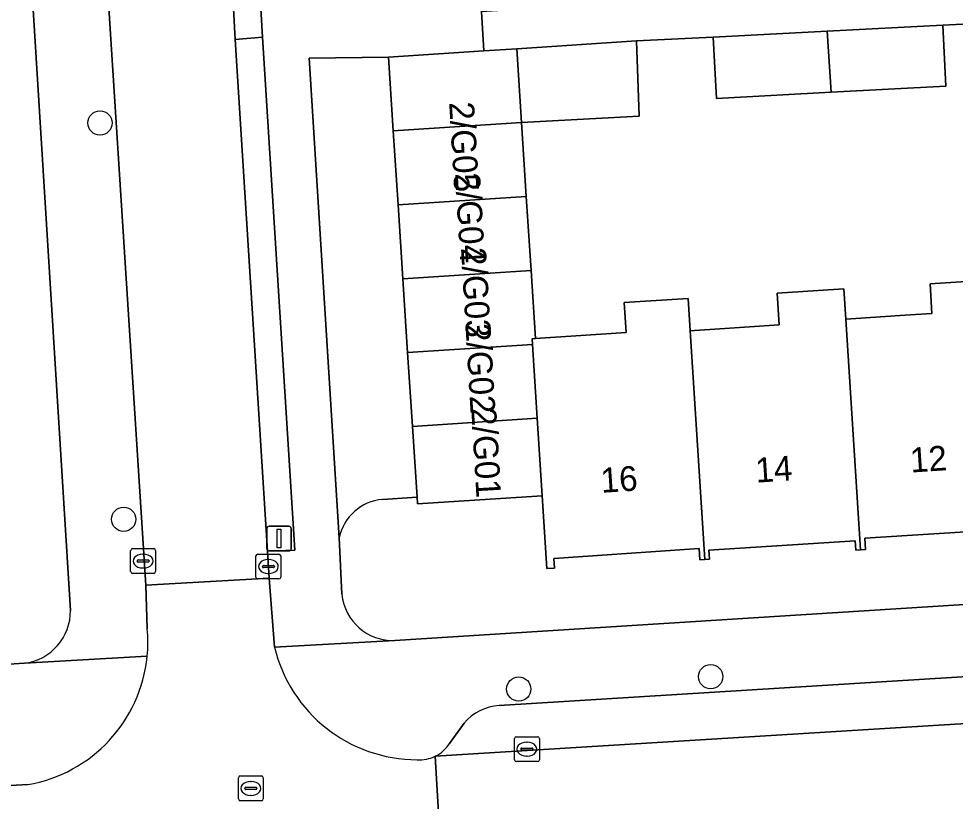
# Model space of a CAD drawing. Extents: x 159680 to 160786, y 387323 to 388340.
# Drawn here: x 160678.44 to 160716.17, y 387787.8 to 387819.33 of the extents above; entities that cross this region are included whole.
import ezdxf

# ---------------------------------------------------------------- set-up
doc = ezdxf.new("R2010")
doc.units = 0
for name, color, linetype in [('IMGEO_Boom', 7, 'Continuous'), ('IMGEO_Erf', 7, 'Continuous'), ('IMGEO_Kolk', 7, 'Continuous'), ('IMGEO_Lichtmast', 7, 'Continuous'), ('IMGEO_Pand', 7, 'Continuous'), ('IMGEO_Pand_nummerreeks', 7, 'Continuous'), ('IMGEO_Parkeervlak_open', 7, 'Continuous'), ('IMGEO_Rijbaan_lokaal_open', 7, 'Continuous'), ('IMGEO_Rioolput', 7, 'Continuous'), ('IMGEO_Voetpad_open', 7, 'Continuous')]:
    doc.layers.add(name, color=color, linetype=linetype)

msp = doc.modelspace()

# ---------------------------------------------------------------- linework, layer by layer
at = {"layer": 'IMGEO_Boom'}
for centre in [(160681.715, 387815.129), (160682.668, 387799.159), (160706.313, 387792.817), (160698.584, 387792.316)]:
    msp.add_circle(centre, 0.489, dxfattribs=at)
at = {"layer": 'IMGEO_Erf'}
for points in [[(160680.528, 387795.487), (160677.336, 387846.743)], [(160717.264, 387819.15), (160715.663, 387819.073), (160715.793, 387816.607), (160711.17, 387816.363), (160706.547, 387816.118), (160706.417, 387818.584), (160703.324, 387818.431), (160703.433, 387815.398), (160698.695, 387815.141), (160698.888, 387812.165), (160699.081, 387809.189), (160699.26, 387806.441), (160702.904, 387806.678), (160702.826, 387807.892), (160705.401, 387808.06), (160705.485, 387806.755), (160705.661, 387806.766), (160706.681, 387806.832), (160709.077, 387806.988), (160708.993, 387808.268), (160711.678, 387808.443), (160711.756, 387807.227), (160714.354, 387807.395), (160715.229, 387807.452), (160715.151, 387808.648), (160717.859, 387808.824)], [(160718.301, 387798.766), (160712.521, 387798.391), (160712.55, 387797.942), (160712.352, 387797.929), (160712.157, 387797.916), (160712.132, 387798.293), (160706.243, 387797.91), (160706.267, 387797.553), (160706.075, 387797.54), (160705.884, 387797.528), (160705.855, 387797.976), (160699.993, 387797.574), (160700.024, 387797.184), (160699.721, 387797.181), (160699.53, 387800.101), (160694.503, 387799.774), (160694.485, 387800.047), (160693.091, 387799.959)], [(160691.351, 387798.416), (160691.462, 387796.138)], [(160693.594, 387794.271), (160750.732, 387797.881)], [(160654.826, 387791.832), (160678.67, 387793.355)]]:
    msp.add_lwpolyline(points, dxfattribs=at)
for centre, radius, start, end in [((160693.275, 387797.999), 1.969, 95.3664, 167.7656), ((160693.517, 387796.334), 2.065, 185.451, 272.1315), ((160678.394, 387795.471), 2.134, 277.42, 0.4369)]:
    msp.add_arc(centre, radius, start, end, dxfattribs=at)
at = {"layer": 'IMGEO_Kolk'}
for p, q in [((160682.951, 387797.049), (160682.951, 387797.901)), ((160683.026, 387797.975), (160683.878, 387797.975)), ((160683.952, 387797.901), (160683.952, 387797.049)), ((160683.21, 387797.469), (160683.21, 387797.481)), ((160683.648, 387797.432), (160683.25, 387797.432)), ((160683.253, 387797.518), (160683.651, 387797.518)), ((160683.439, 387797.755), (160683.464, 387797.755)), ((160683.694, 387797.481), (160683.694, 387797.469)), ((160687.997, 387796.828), (160687.997, 387797.68)), ((160688.072, 387797.754), (160688.924, 387797.754)), ((160688.485, 387797.534), (160688.51, 387797.534)), ((160688.998, 387797.68), (160688.998, 387796.828)), ((160683.462, 387797.195), (160683.437, 387797.195)), ((160688.256, 387797.248), (160688.256, 387797.26)), ((160688.694, 387797.211), (160688.296, 387797.211)), ((160688.299, 387797.297), (160688.697, 387797.297)), ((160688.74, 387797.26), (160688.74, 387797.248)), ((160683.878, 387796.975), (160683.026, 387796.975)), ((160688.924, 387796.754), (160688.072, 387796.754)), ((160688.508, 387796.974), (160688.483, 387796.974)), ((160698.412, 387789.47), (160698.412, 387790.322)), ((160698.487, 387790.396), (160699.339, 387790.396)), ((160699.413, 387790.322), (160699.413, 387789.47)), ((160698.671, 387789.89), (160698.671, 387789.902)), ((160699.109, 387789.853), (160698.711, 387789.853)), ((160698.714, 387789.939), (160699.112, 387789.939)), ((160698.9, 387790.176), (160698.925, 387790.176)), ((160699.155, 387789.902), (160699.155, 387789.89)), ((160698.923, 387789.616), (160698.898, 387789.616)), ((160699.339, 387789.396), (160698.487, 387789.396))]:
    msp.add_line(p, q, dxfattribs=at)
for points in [[(160682.951, 387797.049), (160682.951, 387797.901)], [(160683.026, 387797.975), (160683.878, 387797.975)], [(160683.952, 387797.901), (160683.952, 387797.049)], [(160687.997, 387796.828), (160687.997, 387797.68)], [(160688.072, 387797.754), (160688.924, 387797.754)], [(160688.998, 387797.68), (160688.998, 387796.828)], [(160683.878, 387796.975), (160683.026, 387796.975)], [(160688.924, 387796.754), (160688.072, 387796.754)], [(160698.412, 387789.47), (160698.412, 387790.322)], [(160698.487, 387790.396), (160699.339, 387790.396)], [(160699.413, 387790.322), (160699.413, 387789.47)], [(160699.339, 387789.396), (160698.487, 387789.396)]]:
    msp.add_lwpolyline(points, dxfattribs=at)
for centre, radius, start, end in [((160683.028, 387797.899), 0.0765, 91.552, 178.448), ((160683.028, 387797.899), 0.0765, 91.552, 178.448), ((160683.876, 387797.899), 0.0765, 1.552, 88.448), ((160683.876, 387797.899), 0.0765, 1.552, 88.448), ((160683.25, 387797.478), 0.0403, 85.8775, 175.7526), ((160683.247, 387797.468), 0.0366, 178.938, 274.7102), ((160683.651, 387797.475), 0.043, 264.8664, 352.4533), ((160683.655, 387797.48), 0.0386, 1.7309, 96.639), ((160688.074, 387797.678), 0.0765, 91.552, 178.448), ((160688.074, 387797.678), 0.0765, 91.552, 178.448), ((160688.922, 387797.678), 0.0765, 1.552, 88.448), ((160688.922, 387797.678), 0.0765, 1.552, 88.448), ((160683.028, 387797.051), 0.0765, 181.552, 268.448), ((160683.028, 387797.051), 0.0765, 181.552, 268.448), ((160683.876, 387797.051), 0.0765, 271.552, 358.448), ((160683.876, 387797.051), 0.0765, 271.552, 358.448), ((160688.296, 387797.257), 0.0403, 85.8775, 175.7526), ((160688.293, 387797.247), 0.0366, 178.938, 274.7102), ((160688.697, 387797.254), 0.043, 264.8664, 352.4533), ((160688.701, 387797.259), 0.0386, 1.7309, 96.639), ((160688.074, 387796.83), 0.0765, 181.552, 268.448), ((160688.074, 387796.83), 0.0765, 181.552, 268.448), ((160688.922, 387796.83), 0.0765, 271.552, 358.448), ((160688.922, 387796.83), 0.0765, 271.552, 358.448), ((160698.489, 387790.32), 0.0765, 91.552, 178.448), ((160698.489, 387790.32), 0.0765, 91.552, 178.448), ((160699.337, 387790.32), 0.0765, 1.552, 88.448), ((160699.337, 387790.32), 0.0765, 1.552, 88.448), ((160698.711, 387789.899), 0.0403, 85.8775, 175.7526), ((160698.708, 387789.889), 0.0366, 178.938, 274.7102), ((160699.112, 387789.896), 0.043, 264.8664, 352.4533), ((160699.116, 387789.901), 0.0386, 1.7309, 96.639), ((160698.489, 387789.472), 0.0765, 181.552, 268.448), ((160698.489, 387789.472), 0.0765, 181.552, 268.448), ((160699.337, 387789.472), 0.0765, 271.552, 358.448), ((160699.337, 387789.472), 0.0765, 271.552, 358.448)]:
    msp.add_arc(centre, radius, start, end, dxfattribs=at)
for centre, major_axis, ratio, start_param, end_param in [((160683.438, 387797.475), (-0.387, 0.002), 0.722429, 4.712389, 7.853982), ((160683.463, 387797.475), (-0.39, 0.002), 0.717154, 1.570796, 4.712389), ((160688.484, 387797.254), (-0.387, 0.002), 0.722429, 4.712389, 7.853982), ((160688.509, 387797.254), (-0.39, 0.002), 0.717154, 1.570796, 4.712389), ((160698.899, 387789.896), (-0.387, 0.002), 0.722429, 4.712389, 7.853982), ((160698.924, 387789.896), (-0.39, 0.002), 0.717154, 1.570796, 4.712389)]:
    msp.add_ellipse(centre, major_axis=major_axis, ratio=ratio, start_param=start_param, end_param=end_param, dxfattribs=at)
at = {"layer": 'IMGEO_Lichtmast'}
for p, q in [((160688.431, 387797.981), (160688.431, 387798.781)), ((160688.431, 387798.781), (160688.431, 387797.981)), ((160688.531, 387798.881), (160689.321, 387798.881)), ((160689.321, 387798.881), (160688.531, 387798.881)), ((160689.421, 387798.781), (160689.421, 387797.981)), ((160689.421, 387797.981), (160689.421, 387798.781)), ((160689.321, 387797.881), (160688.531, 387797.881)), ((160688.531, 387797.881), (160689.321, 387797.881))]:
    msp.add_line(p, q, dxfattribs=at)
msp.add_lwpolyline([(160688.851, 387798.756), (160689.001, 387798.756), (160689.001, 387798.006), (160688.851, 387798.006), (160688.851, 387798.756)], dxfattribs=at)
for centre, start, end in [((160688.531, 387798.781), 90, 180), ((160688.531, 387798.781), 90, 180), ((160689.321, 387798.781), 0, 90), ((160689.321, 387798.781), 360, 90), ((160688.531, 387797.981), 180, 270), ((160688.531, 387797.981), 180, 270), ((160689.321, 387797.981), 270, 0), ((160689.321, 387797.981), 270, 0)]:
    msp.add_arc(centre, 0.1, start, end, dxfattribs=at)
at = {"layer": 'IMGEO_Pand'}
for points in [[(160715.663, 387819.073), (160711.012, 387818.827), (160711.17, 387816.363), (160715.793, 387816.607)], [(160711.17, 387816.363), (160711.012, 387818.827), (160706.417, 387818.584), (160706.547, 387816.118)], [(160703.324, 387818.431), (160698.501, 387818.118), (160698.695, 387815.141), (160703.433, 387815.398)], [(160698.501, 387818.118), (160697.177, 387818.032), (160693.333, 387817.782), (160693.526, 387814.806), (160698.695, 387815.141)], [(160693.72, 387811.829), (160698.888, 387812.165), (160698.695, 387815.141), (160693.526, 387814.806)], [(160693.913, 387808.853), (160699.081, 387809.189), (160698.888, 387812.165), (160693.72, 387811.829)], [(160694.107, 387805.877), (160699.133, 387806.203), (160699.118, 387806.432), (160699.26, 387806.441), (160699.081, 387809.189), (160693.913, 387808.853)], [(160717.937, 387807.607), (160717.859, 387808.824), (160715.151, 387808.648), (160715.229, 387807.452), (160714.354, 387807.395), (160711.756, 387807.227), (160712.352, 387797.929), (160712.55, 387797.942), (160712.521, 387798.391), (160718.301, 387798.766), (160718.33, 387798.316), (160718.532, 387798.329)], [(160711.756, 387807.227), (160711.678, 387808.443), (160708.993, 387808.268), (160709.077, 387806.988), (160706.681, 387806.832), (160705.661, 387806.766), (160705.485, 387806.755), (160706.075, 387797.54), (160706.267, 387797.553), (160706.243, 387797.91), (160712.132, 387798.293), (160712.157, 387797.916), (160712.352, 387797.929)], [(160705.485, 387806.755), (160705.401, 387808.06), (160702.826, 387807.892), (160702.904, 387806.678), (160699.26, 387806.441), (160699.118, 387806.432), (160699.133, 387806.203), (160699.327, 387803.227), (160699.53, 387800.101), (160699.721, 387797.181), (160700.024, 387797.184), (160699.993, 387797.574), (160705.855, 387797.976), (160705.884, 387797.528), (160706.075, 387797.54)], [(160694.3, 387802.9), (160699.327, 387803.227), (160699.133, 387806.203), (160694.107, 387805.877)], [(160694.485, 387800.047), (160694.503, 387799.774), (160699.53, 387800.101), (160699.327, 387803.227), (160694.3, 387802.9)]]:
    msp.add_lwpolyline(points, close=True, dxfattribs=at)
at = {"layer": 'IMGEO_Parkeervlak_open'}
for points in [[(160693.091, 387799.959), (160694.485, 387800.047), (160694.3, 387802.9), (160694.107, 387805.877), (160693.913, 387808.853), (160693.72, 387811.829), (160693.526, 387814.806), (160693.333, 387817.782), (160690.141, 387817.737), (160691.351, 387798.416)], [(160748.977, 387794.82), (160697.794, 387791.649)], [(160695.218, 387789.608), (160752.169, 387793.121), (160751.48, 387793.482), (160750.448, 387794.32)], [(160696.381, 387790.946), (160695.795, 387790.119)]]:
    msp.add_lwpolyline(points, dxfattribs=at)
for centre, radius, start, end in [((160693.275, 387797.999), 1.969, 95.3664, 167.7656), ((160697.892, 387789.68), 1.972, 92.8591, 140.0437), ((160694.597, 387790.89), 1.425, 295.8359, 327.2212)]:
    msp.add_arc(centre, radius, start, end, dxfattribs=at)
at = {"layer": 'IMGEO_Rijbaan_lokaal_open'}
for points in [[(160679.88, 387858.402), (160680.254, 387848.063), (160683.558, 387796.507), (160688.528, 387796.782), (160688.459, 387797.869), (160687.157, 387818.49), (160687.047, 387820.506)], [(160688.745, 387794.005), (160688.528, 387796.782), (160683.558, 387796.507), (160683.621, 387794.748)], [(160756.924, 387793.252), (160752.955, 387793.03), (160752.169, 387793.121), (160695.218, 387789.608)], [(160675.04, 387788.393), (160675.411, 387783.57), (160695.502, 387784.827), (160695.218, 387789.608)], [(160695.218, 387789.608), (160695.502, 387784.827), (160696.084, 387784.69), (160753.599, 387788.31), (160754.018, 387788.419), (160756.977, 387788.657)], [(160678.805, 387788.468), (160675.76, 387788.297)]]:
    msp.add_lwpolyline(points, dxfattribs=at)
for centre, radius, start, end in [((160677.687, 387794.213), 5.958, 354.4393, 5.1485), ((160694.491, 387795.379), 5.908, 193.451, 270.065), ((160677.812, 387794.217), 5.834, 279.7979, 354.288), ((160694.603, 387790.88), 1.413, 265.7426, 295.804)]:
    msp.add_arc(centre, radius, start, end, dxfattribs=at)
at = {"layer": 'IMGEO_Rioolput'}
for p, q in [((160687.292, 387787.888), (160687.292, 387788.74)), ((160687.367, 387788.814), (160688.219, 387788.814)), ((160688.293, 387788.74), (160688.293, 387787.888)), ((160687.594, 387788.357), (160687.992, 387788.357)), ((160687.78, 387788.594), (160687.805, 387788.594)), ((160687.551, 387788.308), (160687.551, 387788.32)), ((160687.989, 387788.271), (160687.591, 387788.271)), ((160687.803, 387788.034), (160687.778, 387788.034)), ((160688.035, 387788.32), (160688.035, 387788.308)), ((160688.219, 387787.814), (160687.367, 387787.814))]:
    msp.add_line(p, q, dxfattribs=at)
for points in [[(160687.292, 387787.888), (160687.292, 387788.74)], [(160687.367, 387788.814), (160688.219, 387788.814)], [(160688.293, 387788.74), (160688.293, 387787.888)], [(160688.219, 387787.814), (160687.367, 387787.814)]]:
    msp.add_lwpolyline(points, dxfattribs=at)
for centre, radius, start, end in [((160687.369, 387788.738), 0.0765, 91.552, 178.448), ((160687.369, 387788.738), 0.0765, 91.552, 178.448), ((160688.217, 387788.738), 0.0765, 1.552, 88.448), ((160688.217, 387788.738), 0.0765, 1.552, 88.448), ((160687.591, 387788.317), 0.0403, 85.8775, 175.7526), ((160687.996, 387788.319), 0.0386, 1.7309, 96.639), ((160687.588, 387788.307), 0.0366, 178.938, 274.7102), ((160687.992, 387788.314), 0.043, 264.8664, 352.4533), ((160687.369, 387787.89), 0.0765, 181.552, 268.448), ((160687.369, 387787.89), 0.0765, 181.552, 268.448), ((160688.217, 387787.89), 0.0765, 271.552, 358.448), ((160688.217, 387787.89), 0.0765, 271.552, 358.448)]:
    msp.add_arc(centre, radius, start, end, dxfattribs=at)
for centre, major_axis, ratio, start_param, end_param in [((160687.779, 387788.314), (-0.387, 0.002), 0.722429, 4.712389, 7.853982), ((160687.804, 387788.314), (-0.39, 0.002), 0.717154, 1.570796, 4.712389)]:
    msp.add_ellipse(centre, major_axis=major_axis, ratio=ratio, start_param=start_param, end_param=end_param, dxfattribs=at)
at = {"layer": 'IMGEO_Voetpad_open'}
for points in [[(160691.462, 387796.138), (160691.351, 387798.416), (160690.141, 387817.737), (160693.333, 387817.782), (160697.177, 387818.032), (160697.079, 387819.603), (160694.256, 387864.714), (160693.289, 387879.776), (160693.243, 387880.499), (160693.194, 387881.268), (160689.336, 387941.35), (160689.334, 387941.374), (160689.287, 387942.133), (160689.241, 387942.874), (160687.271, 387974.449), (160682.747, 387974.197), (160677.871, 387973.896)], [(160677.001, 387852.185), (160677.336, 387846.743), (160680.528, 387795.487)], [(160683.621, 387794.748), (160683.558, 387796.507), (160680.254, 387848.063)], [(160686.427, 387846.741), (160690.811, 387847.054), (160692.42, 387821.91), (160688.085, 387821.621), (160688.264, 387818.58), (160689.568, 387797.914), (160688.459, 387797.869), (160688.528, 387796.782), (160688.745, 387794.005), (160693.594, 387794.271)], [(160687.047, 387820.506), (160687.157, 387818.49), (160688.264, 387818.58), (160688.085, 387821.621), (160687.961, 387821.622)], [(160722.713, 387821.334), (160710.549, 387820.583), (160710.558, 387820.439), (160706.16, 387820.167), (160701.169, 387819.859), (160697.079, 387819.603), (160697.177, 387818.032), (160698.501, 387818.118), (160703.324, 387818.431), (160706.417, 387818.584), (160711.012, 387818.827), (160715.663, 387819.073), (160717.264, 387819.15)], [(160750.732, 387797.881), (160693.594, 387794.271), (160688.745, 387794.005)], [(160697.794, 387791.649), (160748.977, 387794.82)], [(160683.617, 387793.636), (160678.67, 387793.355), (160654.826, 387791.832), (160653.254, 387791.732), (160593.198, 387787.895), (160592.411, 387787.845), (160591.618, 387787.794), (160531.447, 387783.951), (160530.037, 387783.861), (160529.842, 387783.849), (160519.612, 387783.82), (160506.129, 387784.42), (160506.008, 387784.442), (160504.943, 387777.404), (160507.598, 387777.573)], [(160678.67, 387793.355), (160683.617, 387793.636)], [(160695.795, 387790.119), (160696.381, 387790.946)], [(160675.76, 387788.297), (160678.805, 387788.468)]]:
    msp.add_lwpolyline(points, dxfattribs=at)
msp.add_lwpolyline([(160688.264, 387818.58), (160687.157, 387818.49), (160688.459, 387797.869), (160689.568, 387797.914)], close=True, dxfattribs=at)
for centre, radius, start, end in [((160693.517, 387796.334), 2.065, 185.451, 272.1315), ((160678.394, 387795.471), 2.134, 277.42, 0.4369), ((160677.687, 387794.213), 5.958, 354.4393, 5.1485), ((160694.491, 387795.379), 5.908, 193.451, 270.065), ((160677.812, 387794.217), 5.834, 279.7979, 354.288), ((160697.892, 387789.68), 1.972, 92.8591, 140.0437), ((160694.597, 387790.89), 1.425, 295.8359, 327.2212), ((160694.603, 387790.88), 1.413, 265.7426, 295.804)]:
    msp.add_arc(centre, radius, start, end, dxfattribs=at)

# ---------------------------------------------------------------- texts
at = {"layer": 'IMGEO_Pand_nummerreeks'}
for s, rotation, p in [('2/G05', 273.3434, (160695.779, 387815.957)), ('2/G04', 273.3434, (160696.018, 387813.097)), ('2/G03', 273.3434, (160696.256, 387810.088)), ('2/G02', 273.3434, (160696.434, 387807.026)), ('2/G01', 273.3434, (160696.669, 387803.638)), ('12', 3.7471, (160714.375, 387801.04)), ('14', 3.7471, (160708.146, 387800.632)), ('16', 3.7471, (160701.914, 387800.224))]:
    msp.add_text(s, height=1, rotation=rotation, dxfattribs=at).set_placement(p)

doc.saveas('drawing.dxf')
